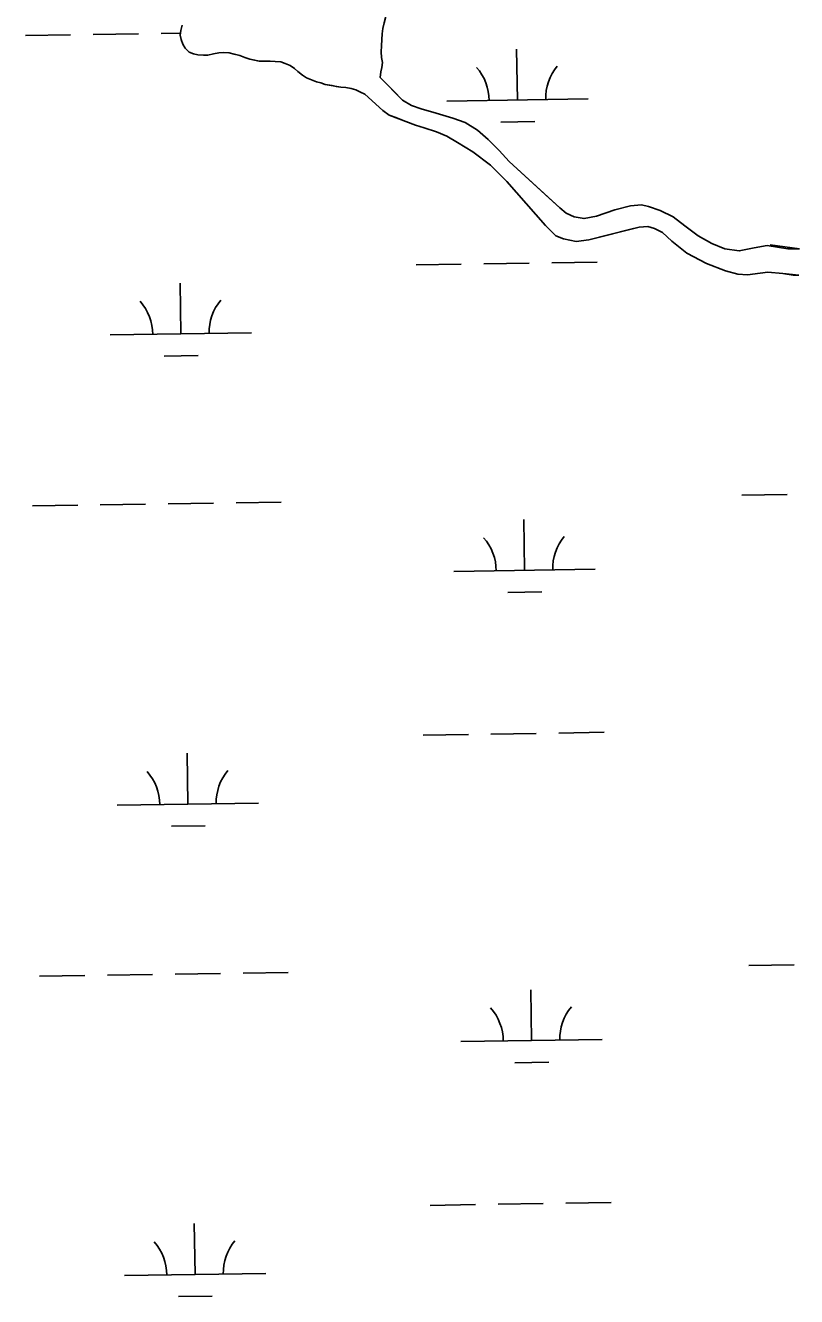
# Model space of a CAD drawing. Extents: x 3807117 to 3845308, y 337856 to 363736.
# Drawn here: x 3842132 to 3842677, y 345975 to 346874 of the extents above; entities that cross this region are included whole.
import ezdxf

# ---------------------------------------------------------------- set-up
doc = ezdxf.new("R2010")
doc.units = 0
doc.layers.add('V-TOPO-SHOR', color=7, linetype='Continuous')
doc.layers.add('V-WETL-SWMP', color=7, linetype='Continuous')

msp = doc.modelspace()

# ---------------------------------------------------------------- linework, layer by layer
at = {"layer": 'V-TOPO-SHOR'}
for p, q in [((3842679.31, 346716.16), (3842658.56, 346718.99)), ((3842667.7, 346698.78), (3842679.05, 346697.62))]:
    msp.add_line(p, q, dxfattribs=at)
for points in [[(3842389.19, 346889.55), (3842388.17, 346886.59), (3842387.13, 346882.84), (3842386.5, 346879.67), (3842385.67, 346876.12), (3842384.64, 346871.97), (3842384.2, 346868.4), (3842383.96, 346864.44), (3842383.71, 346859.89), (3842383.46, 346855.53), (3842383.81, 346851.56), (3842384.37, 346847.99), (3842383.93, 346844.43), (3842383.31, 346841.46), (3842382.87, 346837.5)], [(3842371.83, 346825.54), (3842368.88, 346827.15), (3842365.53, 346828.58), (3842362.17, 346829.61), (3842358.41, 346830.24), (3842355.04, 346830.48), (3842351.68, 346831.11), (3842348.71, 346831.74), (3842343.97, 346832.58), (3842340.81, 346833.61), (3842337.85, 346834.44), (3842334.1, 346835.86), (3842330.74, 346837.29), (3842327.79, 346839.1), (3842324.45, 346841.72), (3842322.09, 346843.73), (3842319.14, 346845.94), (3842315.59, 346847.37), (3842312.43, 346848.39), (3842308.47, 346848.83), (3842304.91, 346848.87), (3842301.54, 346848.91), (3842297.18, 346848.96), (3842294.02, 346849.59), (3842290.46, 346850.42), (3842287.1, 346851.45), (3842283.55, 346852.88), (3842279.6, 346853.91), (3842275.84, 346854.94), (3842272.08, 346855.18), (3842268.71, 346854.82), (3842264.94, 346854.27), (3842260.96, 346853.32), (3842257.79, 346853.16), (3842253.83, 346853.4), (3842250.67, 346854.23), (3842247.7, 346855.26), (3842244.76, 346858.06), (3842243.21, 346861.05), (3842242.06, 346864.23), (3842241.3, 346867.42), (3842241.73, 346870.58), (3842242.77, 346874.53)], [(3842382.87, 346837.5), (3842392.27, 346827.89), (3842398.54, 346821.47), (3842405.04, 346817.64), (3842411.75, 346815.18), (3842422.42, 346812.29), (3842434.27, 346808.59), (3842442.96, 346805.52), (3842451.62, 346800.27), (3842459.27, 346793.45), (3842466.92, 346785.84), (3842473.96, 346778.03), (3842502.41, 346752.15), (3842509.87, 346745.32), (3842514.38, 346741.51), (3842519.9, 346738.87), (3842527.02, 346737.6), (3842535.76, 346739.29), (3842548.89, 346743.7), (3842559.82, 346746.55), (3842567.56, 346747.26), (3842572.5, 346746.22), (3842580.79, 346743.35), (3842590.06, 346738.89), (3842598.31, 346732.45), (3842607.75, 346725.41), (3842617.4, 346719.95), (3842626.67, 346716.28), (3842636.76, 346714.78), (3842647.29, 346716.85), (3842656.62, 346718.53)], [(3842667.7, 346698.78), (3842657.01, 346699.7), (3842649.66, 346698.79), (3842642.52, 346697.87), (3842635.79, 346698.35), (3842627.09, 346700.62), (3842613.67, 346705.92), (3842599.68, 346713.21), (3842589.08, 346721.65), (3842582.41, 346727.67), (3842576.89, 346730.71), (3842572.15, 346731.95), (3842566, 346731.62), (3842559.24, 346729.91), (3842530.42, 346722.7), (3842521.49, 346721.41), (3842512.4, 346723.3), (3842507.07, 346725.54), (3842499.82, 346732.75), (3842472.42, 346763.78), (3842460.85, 346775.4), (3842448.27, 346784.85), (3842437.45, 346791.51), (3842429.97, 346795.96), (3842422.67, 346799.01), (3842413.98, 346801.88), (3842407.86, 346803.73), (3842400.95, 346806.39), (3842393.85, 346809.04), (3842389.11, 346810.88), (3842384.59, 346814.1), (3842371.83, 346825.54)]]:
    msp.add_lwpolyline(points, dxfattribs=at)
at = {"layer": 'V-WETL-SWMP'}
for p, q in [((3842242.77, 346874.53), (3842241.73, 346870.58)), ((3842384.2, 346868.4), (3842384.64, 346871.97)), ((3842384.64, 346871.97), (3842386.5, 346879.67)), ((3842131.82, 346867.02), (3842163.82, 346867.5)), ((3842179.82, 346867.74), (3842211.82, 346868.22)), ((3842227.81, 346868.46), (3842241.47, 346868.66)), ((3842241.73, 346870.58), (3842241.3, 346867.42)), ((3842241.3, 346867.42), (3842242.06, 346864.24)), ((3842242.06, 346864.24), (3842243.21, 346861.05)), ((3842383.46, 346855.53), (3842384.2, 346868.4)), ((3842243.21, 346861.05), (3842244.76, 346858.06)), ((3842244.76, 346858.06), (3842247.7, 346855.26)), ((3842247.7, 346855.26), (3842250.67, 346854.23)), ((3842250.67, 346854.23), (3842253.83, 346853.4)), ((3842260.96, 346853.32), (3842264.94, 346854.27)), ((3842264.94, 346854.27), (3842268.71, 346854.82)), ((3842268.71, 346854.82), (3842272.08, 346855.18)), ((3842272.08, 346855.18), (3842275.84, 346854.94)), ((3842275.84, 346854.94), (3842283.55, 346852.88)), ((3842383.81, 346851.56), (3842383.46, 346855.53)), ((3842479.86, 346821.48), (3842479.32, 346857.48)), ((3842253.83, 346853.4), (3842257.79, 346853.16)), ((3842257.79, 346853.16), (3842260.96, 346853.32)), ((3842283.55, 346852.88), (3842287.1, 346851.45)), ((3842287.1, 346851.45), (3842290.46, 346850.42)), ((3842290.46, 346850.42), (3842297.18, 346848.96)), ((3842297.18, 346848.96), (3842308.48, 346848.83)), ((3842308.48, 346848.83), (3842312.43, 346848.39)), ((3842312.43, 346848.39), (3842315.59, 346847.37)), ((3842315.59, 346847.37), (3842319.15, 346845.94)), ((3842319.15, 346845.94), (3842322.09, 346843.73)), ((3842384.37, 346847.99), (3842383.81, 346851.56)), ((3842383.93, 346844.43), (3842384.37, 346847.99)), ((3842322.09, 346843.73), (3842324.45, 346841.72)), ((3842324.45, 346841.72), (3842327.79, 346839.11)), ((3842327.79, 346839.11), (3842330.74, 346837.29)), ((3842330.74, 346837.29), (3842334.1, 346835.86)), ((3842382.87, 346837.5), (3842383.31, 346841.46)), ((3842398.54, 346821.47), (3842382.87, 346837.5)), ((3842383.31, 346841.46), (3842383.93, 346844.43)), ((3842334.1, 346835.86), (3842337.84, 346834.44)), ((3842337.84, 346834.44), (3842340.81, 346833.61)), ((3842340.81, 346833.61), (3842343.97, 346832.58)), ((3842343.97, 346832.58), (3842355.04, 346830.48)), ((3842355.04, 346830.48), (3842358.41, 346830.24)), ((3842358.41, 346830.24), (3842362.17, 346829.61)), ((3842362.17, 346829.61), (3842365.52, 346828.58)), ((3842365.52, 346828.58), (3842368.88, 346827.15)), ((3842368.88, 346827.15), (3842371.83, 346825.54)), ((3842371.83, 346825.54), (3842384.59, 346814.1)), ((3842405.04, 346817.64), (3842398.54, 346821.47)), ((3842429.87, 346820.74), (3842529.86, 346822.23)), ((3842384.59, 346814.1), (3842389.11, 346810.88)), ((3842389.11, 346810.88), (3842407.86, 346803.73)), ((3842411.75, 346815.18), (3842405.04, 346817.64)), ((3842422.42, 346812.29), (3842411.75, 346815.18)), ((3842434.27, 346808.59), (3842422.42, 346812.29)), ((3842407.86, 346803.73), (3842413.98, 346801.88)), ((3842413.98, 346801.88), (3842422.67, 346799.01)), ((3842442.96, 346805.52), (3842434.27, 346808.59)), ((3842451.62, 346800.27), (3842442.96, 346805.52)), ((3842459.27, 346793.45), (3842451.62, 346800.27)), ((3842468.09, 346805.88), (3842492.09, 346806.24)), ((3842422.67, 346799.01), (3842429.97, 346795.96)), ((3842429.97, 346795.96), (3842437.45, 346791.51)), ((3842437.45, 346791.51), (3842448.28, 346784.85)), ((3842466.92, 346785.84), (3842459.27, 346793.45)), ((3842448.28, 346784.85), (3842460.85, 346775.4)), ((3842473.96, 346778.03), (3842466.92, 346785.84)), ((3842460.85, 346775.4), (3842472.42, 346763.78)), ((3842509.87, 346745.33), (3842473.96, 346778.03)), ((3842472.42, 346763.78), (3842499.82, 346732.75)), ((3842559.82, 346746.55), (3842548.89, 346743.7)), ((3842567.56, 346747.26), (3842559.82, 346746.55)), ((3842572.5, 346746.22), (3842567.56, 346747.26)), ((3842580.79, 346743.35), (3842572.5, 346746.22)), ((3842514.38, 346741.51), (3842509.87, 346745.33)), ((3842519.9, 346738.87), (3842514.38, 346741.51)), ((3842527.02, 346737.6), (3842519.9, 346738.87)), ((3842535.76, 346739.29), (3842527.02, 346737.6)), ((3842548.89, 346743.7), (3842535.76, 346739.29)), ((3842590.06, 346738.89), (3842580.79, 346743.35)), ((3842598.31, 346732.45), (3842590.06, 346738.89)), ((3842499.82, 346732.75), (3842507.07, 346725.54)), ((3842530.43, 346722.7), (3842566, 346731.62)), ((3842566, 346731.62), (3842572.15, 346731.95)), ((3842572.15, 346731.95), (3842576.89, 346730.71)), ((3842576.89, 346730.71), (3842582.4, 346727.67)), ((3842607.75, 346725.41), (3842598.31, 346732.45)), ((3842507.07, 346725.54), (3842512.4, 346723.3)), ((3842512.4, 346723.3), (3842521.49, 346721.41)), ((3842521.49, 346721.41), (3842530.43, 346722.7)), ((3842582.4, 346727.67), (3842589.08, 346721.65)), ((3842589.08, 346721.65), (3842599.68, 346713.21)), ((3842617.4, 346719.95), (3842607.75, 346725.41)), ((3842626.67, 346716.28), (3842617.4, 346719.95)), ((3842599.68, 346713.21), (3842613.67, 346705.92)), ((3842636.76, 346714.78), (3842626.67, 346716.28)), ((3842647.29, 346716.85), (3842636.76, 346714.78)), ((3842656.62, 346718.53), (3842647.29, 346716.85)), ((3842671.05, 346716.25), (3842656.62, 346718.53)), ((3842679.31, 346716.16), (3842671.05, 346716.25)), ((3842408.19, 346704.97), (3842440.19, 346705.45)), ((3842456.19, 346705.69), (3842488.18, 346706.16)), ((3842504.18, 346706.4), (3842536.18, 346706.88)), ((3842613.67, 346705.92), (3842627.09, 346700.62)), ((3842627.09, 346700.62), (3842635.79, 346698.35)), ((3842635.79, 346698.35), (3842642.52, 346697.87)), ((3842642.52, 346697.87), (3842657.01, 346699.69)), ((3842657.01, 346699.69), (3842667.7, 346698.78)), ((3842667.7, 346698.78), (3842674.92, 346697.67)), ((3842674.92, 346697.67), (3842679.05, 346697.62)), ((3842241.84, 346656.04), (3842241.3, 346692.03)), ((3842191.85, 346655.29), (3842291.84, 346656.79)), ((3842230.07, 346640.43), (3842254.07, 346640.79)), ((3842638.66, 346541.9), (3842670.66, 346542.38)), ((3842136.81, 346534.38), (3842168.8, 346534.86)), ((3842184.8, 346535.1), (3842216.8, 346535.58)), ((3842232.8, 346535.82), (3842264.79, 346536.3)), ((3842280.79, 346536.54), (3842312.79, 346537.02)), ((3842484.85, 346488.85), (3842484.31, 346524.84)), ((3842434.85, 346488.1), (3842534.84, 346489.6)), ((3842473.08, 346473.24), (3842497.07, 346473.6)), ((3842413.17, 346372.33), (3842445.17, 346372.81)), ((3842461.17, 346373.05), (3842493.17, 346373.53)), ((3842509.16, 346373.77), (3842541.16, 346374.25)), ((3842246.82, 346323.4), (3842246.29, 346359.4)), ((3842196.83, 346322.65), (3842296.82, 346324.15)), ((3842235.06, 346307.79), (3842259.05, 346308.15)), ((3842643.64, 346209.26), (3842675.64, 346209.74)), ((3842141.79, 346201.74), (3842173.79, 346202.22)), ((3842189.79, 346202.46), (3842221.78, 346202.94)), ((3842237.78, 346203.18), (3842269.78, 346203.66)), ((3842285.78, 346203.9), (3842317.77, 346204.38)), ((3842489.83, 346156.21), (3842489.29, 346192.21)), ((3842439.83, 346155.46), (3842539.82, 346156.96)), ((3842478.06, 346140.6), (3842502.06, 346140.96)), ((3842418.16, 346039.69), (3842450.15, 346040.17)), ((3842466.15, 346040.41), (3842498.15, 346040.89)), ((3842514.15, 346041.13), (3842546.14, 346041.61)), ((3842251.81, 345990.76), (3842251.27, 346026.76)), ((3842201.81, 345990.01), (3842301.8, 345991.51)), ((3842240.04, 345975.15), (3842264.04, 345975.51))]:
    msp.add_line(p, q, dxfattribs=at)
for centre, start, end in [((3842535.09, 346822.79), 140.08653, 181.63019), ((3842424.62, 346821.13), 0.08653, 41.63019), ((3842186.6, 346655.69), 0.08653, 41.63019), ((3842297.07, 346657.34), 140.08653, 181.63019), ((3842540.07, 346490.15), 140.08653, 181.63019), ((3842429.6, 346488.49), 0.08653, 41.63019), ((3842191.58, 346323.05), 0.08653, 41.63019), ((3842302.05, 346324.7), 140.08653, 181.63019), ((3842545.06, 346157.51), 140.08653, 181.63019), ((3842434.58, 346155.86), 0.08653, 41.63019), ((3842196.56, 345990.41), 0.08653, 41.63019), ((3842307.04, 345992.07), 140.08653, 181.63019)]:
    msp.add_arc(centre, 35.25, start, end, dxfattribs=at)

doc.saveas('drawing.dxf')
